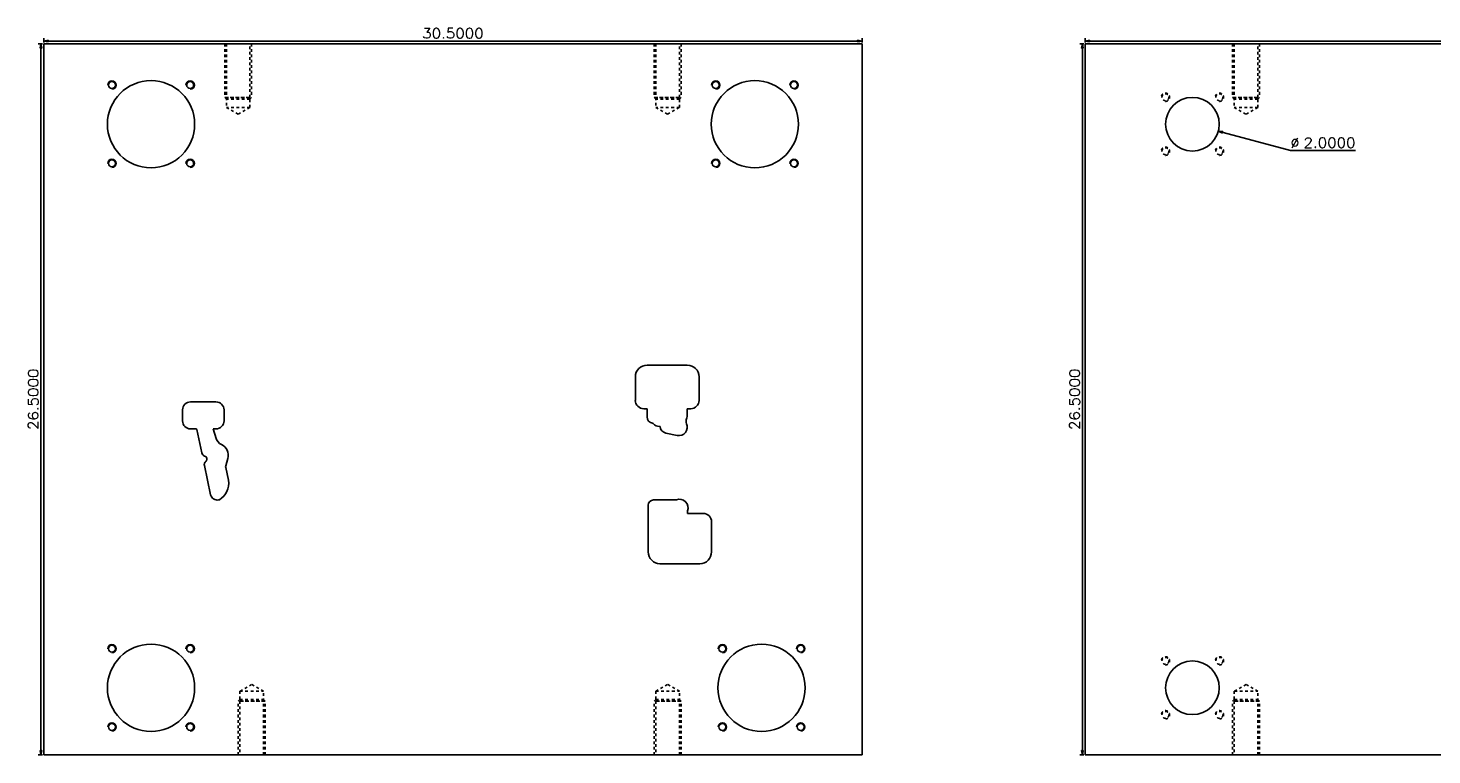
# Model space of a CAD drawing. Header units: inches. Extents: x 3 to 289, y 4 to 291.
# Tile 603 of 634: x 174 to 226, y 221 to 248. Entities that reach past the tile are written whole.
import ezdxf
from ezdxf.enums import TextEntityAlignment as Align

# ---------------------------------------------------------------- set-up
doc = ezdxf.new("R2010")
doc.units = ezdxf.units.IN
doc.header["$LTSCALE"] = 0.5
doc.header["$MEASUREMENT"] = 0
doc.linetypes.add('HIDDEN', pattern=[0.225, 0.15, -0.075])
doc.layers.add('MFB', color=7, linetype='Continuous')
doc.styles.add('VERO0-Simplex', font='simplex_.ttf')

# ---------------------------------------------------------------- blocks, each defined once
blk = doc.blocks.new('ArrowheadClosed')
at = {"color": 0}
for p, q in [((0, 0), (-1, 0.18)), ((-1, 0.18), (-1, -0.18)), ((-1, -0.18), (0, 0))]:
    blk.add_line(p, q, dxfattribs=at)

msp = doc.modelspace()

# ---------------------------------------------------------------- linework, layer by layer
at = {"layer": 'MFB', "color": 56, "linetype": 'Continuous'}
for p, q in [((174.416, 247.215), (174.266, 247.215)), ((174.366, 220.715), (174.366, 247.215)), ((174.466, 247.265), (174.466, 247.415)), ((174.466, 247.315), (204.966, 247.315)), ((204.966, 247.265), (204.966, 247.415)), ((213.221, 247.215), (213.071, 247.215)), ((213.171, 220.715), (213.171, 247.215)), ((213.271, 247.265), (213.271, 247.415)), ((213.271, 247.315), (243.771, 247.315)), ((220.926, 243.236), (218.237, 243.956)), ((220.926, 243.236), (223.349, 243.236)), ((174.416, 220.715), (174.266, 220.715)), ((213.221, 220.715), (213.071, 220.715))]:
    msp.add_line(p, q, dxfattribs=at)
at = {"layer": 'MFB', "color": 254, "linetype": 'Continuous'}
for p, q in [((174.466, 234.715), (174.466, 247.215)), ((174.466, 247.215), (204.966, 247.215)), ((204.966, 247.215), (204.966, 220.715)), ((213.271, 220.715), (213.271, 247.215)), ((213.271, 247.215), (243.771, 247.215)), ((198.45, 235.239), (196.95, 235.239)), ((174.466, 228.715), (174.466, 234.715)), ((196.513, 234.801), (196.513, 233.926)), ((198.888, 233.926), (198.888, 234.801)), ((179.94, 233.87), (180.886, 233.87)), ((179.64, 233.162), (179.64, 233.57)), ((181.186, 233.57), (181.186, 233.162)), ((196.825, 233.614), (196.95, 233.614)), ((196.95, 233.614), (196.95, 233.316)), ((198.45, 233.398), (198.45, 233.614)), ((198.45, 233.614), (198.575, 233.614)), ((180.156, 232.862), (179.94, 232.862)), ((180.355, 231.972), (180.17, 232.841)), ((180.784, 232.862), (180.891, 232.51)), ((180.886, 232.862), (180.784, 232.862)), ((197.157, 233.07), (197.182, 233.066)), ((197.182, 233.066), (197.203, 233.039)), ((197.333, 232.963), (197.434, 232.949)), ((197.653, 232.707), (198.069, 232.62)), ((181.33, 231.76), (181.251, 231.486)), ((180.687, 230.409), (180.456, 231.496)), ((181.249, 231.429), (181.352, 230.946)), ((197.191, 230.215), (198.044, 230.215)), ((196.994, 228.277), (196.994, 230.017)), ((198.454, 229.805), (198.454, 229.715)), ((198.454, 229.715), (199.041, 229.715)), ((199.354, 229.402), (199.354, 228.277)), ((174.466, 220.715), (174.466, 228.715)), ((198.916, 227.84), (197.431, 227.84)), ((204.966, 220.715), (174.466, 220.715)), ((243.771, 220.715), (213.271, 220.715))]:
    msp.add_line(p, q, dxfattribs=at)
at = {"layer": 'MFB', "color": 254, "linetype": 'HIDDEN'}
for p, q in [((181.216, 247.215), (181.216, 245.215)), ((181.279, 247.215), (181.279, 245.215)), ((182.154, 245.215), (182.154, 247.215)), ((182.216, 247.215), (182.216, 245.215)), ((197.216, 247.215), (197.216, 245.215)), ((197.279, 247.215), (197.279, 245.215)), ((198.154, 245.215), (198.154, 247.215)), ((198.216, 247.215), (198.216, 245.215)), ((218.771, 247.215), (218.771, 245.215)), ((218.833, 247.215), (218.833, 245.215)), ((219.708, 245.215), (219.708, 247.215)), ((219.771, 247.215), (219.771, 245.215)), ((181.216, 245.215), (182.216, 245.215)), ((181.279, 245.152), (181.216, 245.215)), ((182.154, 245.215), (181.279, 245.215)), ((181.279, 245.215), (181.279, 244.84)), ((182.154, 245.152), (181.279, 245.152)), ((182.154, 244.84), (181.279, 244.84)), ((181.279, 244.84), (181.716, 244.587)), ((181.716, 244.587), (182.154, 244.84)), ((182.154, 244.84), (182.154, 245.215)), ((182.154, 245.152), (182.216, 245.215)), ((197.216, 245.215), (198.216, 245.215)), ((197.279, 245.152), (197.216, 245.215)), ((197.279, 245.215), (197.279, 244.84)), ((198.154, 245.215), (197.279, 245.215)), ((198.154, 245.152), (197.279, 245.152)), ((198.154, 244.84), (197.279, 244.84)), ((197.279, 244.84), (197.716, 244.587)), ((197.716, 244.587), (198.154, 244.84)), ((198.154, 244.84), (198.154, 245.215)), ((198.154, 245.152), (198.216, 245.215)), ((218.771, 245.215), (219.771, 245.215)), ((218.833, 245.152), (218.771, 245.215)), ((218.833, 245.215), (218.833, 244.84)), ((219.708, 245.215), (218.833, 245.215)), ((219.708, 245.152), (218.833, 245.152)), ((218.833, 244.84), (219.271, 244.587)), ((219.708, 244.84), (218.833, 244.84)), ((219.271, 244.587), (219.708, 244.84)), ((219.708, 244.84), (219.708, 245.215)), ((219.708, 245.152), (219.771, 245.215)), ((182.216, 223.342), (181.779, 223.09)), ((181.779, 223.09), (182.654, 223.09)), ((181.779, 223.09), (181.779, 222.715)), ((182.654, 223.09), (182.216, 223.342)), ((182.654, 222.715), (182.654, 223.09)), ((197.716, 223.342), (197.279, 223.09)), ((197.279, 223.09), (197.279, 222.715)), ((197.279, 223.09), (198.154, 223.09)), ((198.154, 223.09), (197.716, 223.342)), ((198.154, 222.715), (198.154, 223.09)), ((219.271, 223.342), (218.833, 223.09)), ((218.833, 223.09), (218.833, 222.715)), ((218.833, 223.09), (219.708, 223.09)), ((219.708, 223.09), (219.271, 223.342)), ((219.708, 222.715), (219.708, 223.09)), ((181.779, 222.777), (181.716, 222.715)), ((181.716, 220.715), (181.716, 222.715)), ((182.716, 222.715), (181.716, 222.715)), ((181.779, 222.777), (182.654, 222.777)), ((181.779, 222.715), (182.654, 222.715)), ((181.779, 222.715), (181.779, 220.715)), ((182.654, 222.777), (182.716, 222.715)), ((182.654, 220.715), (182.654, 222.715)), ((182.716, 220.715), (182.716, 222.715)), ((197.279, 222.777), (197.216, 222.715)), ((197.216, 220.715), (197.216, 222.715)), ((198.216, 222.715), (197.216, 222.715)), ((197.279, 222.777), (198.154, 222.777)), ((197.279, 222.715), (198.154, 222.715)), ((197.279, 222.715), (197.279, 220.715)), ((198.154, 222.777), (198.216, 222.715)), ((198.154, 220.715), (198.154, 222.715)), ((198.216, 220.715), (198.216, 222.715)), ((218.833, 222.777), (218.771, 222.715)), ((218.771, 220.715), (218.771, 222.715)), ((219.771, 222.715), (218.771, 222.715)), ((218.833, 222.777), (219.708, 222.777)), ((218.833, 222.715), (219.708, 222.715)), ((218.833, 222.715), (218.833, 220.715)), ((219.708, 222.777), (219.771, 222.715)), ((219.708, 220.715), (219.708, 222.715)), ((219.771, 220.715), (219.771, 222.715))]:
    msp.add_line(p, q, dxfattribs=at)
at = {"layer": 'MFB', "color": 254, "linetype": 'Continuous', "extrusion": (0, 0, -1)}
for centre, radius in [((-178.466, 244.215), 1.625), ((-177.008, 245.673), 0.129), ((-179.925, 245.673), 0.129), ((-200.966, 244.215), 1.625), ((-199.508, 245.673), 0.129), ((-202.425, 245.673), 0.129), ((-217.271, 244.215), 1), ((-177.008, 242.756), 0.129), ((-179.925, 242.756), 0.129), ((-199.508, 242.756), 0.129), ((-202.425, 242.756), 0.129), ((-178.466, 223.215), 1.625), ((-177.008, 224.673), 0.129), ((-179.925, 224.673), 0.129), ((-201.216, 223.215), 1.625), ((-199.758, 224.673), 0.129), ((-202.675, 224.673), 0.129), ((-217.271, 223.215), 1), ((-177.008, 221.756), 0.129), ((-179.925, 221.756), 0.129), ((-199.758, 221.756), 0.129), ((-202.675, 221.756), 0.129)]:
    msp.add_circle(centre, radius, dxfattribs=at)
at = {"layer": 'MFB', "color": 254, "linetype": 'HIDDEN'}
for centre in [(216.265, 245.22), (218.276, 245.22), (216.265, 243.209), (218.276, 243.209), (216.265, 224.22), (218.276, 224.22), (216.265, 222.209), (218.276, 222.209)]:
    msp.add_circle(centre, 0.129, dxfattribs=at)
at = {"layer": 'MFB', "color": 2, "linetype": 'Continuous'}
for centre in [(177.008, 245.673), (179.925, 245.673), (199.508, 245.673), (202.425, 245.673), (177.008, 242.756), (179.925, 242.756), (199.508, 242.756), (202.425, 242.756), (177.008, 224.673), (179.925, 224.673), (199.758, 224.673), (202.675, 224.673), (177.008, 221.756), (179.925, 221.756), (199.758, 221.756), (202.675, 221.756)]:
    msp.add_arc(centre, 0.156, 270, 180, dxfattribs=at)
at = {"layer": 'MFB', "color": 254, "linetype": 'HIDDEN'}
for centre in [(216.265, 245.22), (218.276, 245.22), (216.265, 243.209), (218.276, 243.209), (216.265, 224.22), (218.276, 224.22), (216.265, 222.209), (218.276, 222.209)]:
    msp.add_arc(centre, 0.156, 270, 180, dxfattribs=at)
at = {"layer": 'MFB', "color": 254, "linetype": 'Continuous'}
for centre, radius, start, end in [((196.95, 234.801), 0.437, 90, 180), ((198.45, 234.801), 0.437, 0, 90), ((196.825, 233.926), 0.313, 180, 270), ((198.575, 233.926), 0.313, 270, 0), ((197.2, 233.316), 0.25, 180, 259.9742), ((198.013, 233.398), 0.437, 339.0818, 360), ((180.114, 232.819), 0.06, 21.3832, 45.787), ((197.361, 233.161), 0.2, 217.5885, 262), ((197.709, 232.979), 0.278, 186.2656, 258.2208), ((198.134, 232.93), 0.317, 258.2208, 23.0696), ((181.244, 232.618), 0.369, 197.0001, 245.3638), ((180.427, 231.739), 0.119, 311.8347, 72.1653), ((181.366, 231.453), 0.119, 164, 192), ((197.431, 228.277), 0.437, 180, 270)]:
    msp.add_arc(centre, radius, start, end, dxfattribs=at)
at = {"layer": 'MFB', "color": 254, "linetype": 'Continuous', "extrusion": (0, 0, -1)}
for centre, radius, start, end in [((-179.94, 233.57), 0.3, 0, 90), ((-180.886, 233.57), 0.3, 90, 180), ((-179.94, 233.162), 0.3, 270, 0), ((-180.886, 233.162), 0.3, 180, 270), ((-198.656, 233.152), 0.251, 336.9304, 20.9182), ((-180.906, 231.882), 0.441, 114.7055, 196), ((-180.512, 232.005), 0.161, 287.8347, 347.9957), ((-180.613, 231.53), 0.161, 348, 48.1653), ((-180.644, 230.836), 0.716, 171.172, 238.5431), ((-180.933, 230.461), 0.251, 257.9957, 348), ((-180.933, 230.458), 0.248, 249.9951, 257.9957), ((-197.191, 230.017), 0.198, 0, 90), ((-198.166, 229.927), 0.313, 66.9261, 203.0739), ((-199.041, 229.402), 0.313, 90, 180), ((-198.916, 228.277), 0.437, 180, 270)]:
    msp.add_arc(centre, radius, start, end, dxfattribs=at)

# ---------------------------------------------------------------- block references
at = {"layer": 'MFB', "color": 56, "linetype": 'Continuous', "xscale": 0.170138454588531, "yscale": 0.170138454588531, "zscale": 0.170138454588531}
for p, rotation in [((174.366, 247.215), 90), ((213.171, 247.215), 90), ((218.237, 243.956), 165.0000000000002)]:
    msp.add_blockref('ArrowheadClosed', p, dxfattribs=dict(at, rotation=rotation))
at = {"layer": 'MFB', "color": 56, "linetype": 'Continuous', "extrusion": (0, 0, -1), "xscale": 0.170138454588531, "yscale": 0.170138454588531, "zscale": 0.170138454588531}
for p in [(-174.466, 247.315), (-213.271, 247.315)]:
    msp.add_blockref('ArrowheadClosed', p, dxfattribs=at)
at = {"layer": 'MFB', "color": 56, "linetype": 'Continuous', "xscale": 0.170138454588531, "yscale": 0.170138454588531, "zscale": 0.170138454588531}
msp.add_blockref('ArrowheadClosed', (204.966, 247.315), dxfattribs=at)
at = {"layer": 'MFB', "color": 56, "linetype": 'Continuous', "extrusion": (0, 0, -1), "xscale": 0.170138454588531, "yscale": 0.170138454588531, "zscale": 0.170138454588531, "rotation": 270}
for p in [(-174.366, 220.715), (-213.171, 220.715)]:
    msp.add_blockref('ArrowheadClosed', p, dxfattribs=at)

# ---------------------------------------------------------------- texts
at = {"layer": 'MFB', "color": 230, "linetype": 'Continuous', "style": 'VERO0-Simplex'}
for s, width, p, p2 in [('30.5000', 1.002551, (188.572, 247.415), (190.861, 247.415)), ('%%c', 0.998888, (220.926, 243.336), (221.259, 243.336)), ('2.0000', 1.002556, (221.413, 243.336), (223.349, 243.336))]:
    msp.add_text(s, height=0.375, dxfattribs=dict(at, width=width)).set_placement(p, p2, align=Align.FIT)
at = {"layer": 'MFB', "color": 230, "linetype": 'Continuous', "style": 'VERO0-Simplex', "width": 1.002551}
for p, p2 in [((174.266, 232.82), (174.266, 235.109)), ((213.071, 232.82), (213.071, 235.109))]:
    msp.add_text('26.5000', height=0.375, rotation=90, dxfattribs=at).set_placement(p, p2, align=Align.FIT)

doc.saveas('drawing.dxf')
